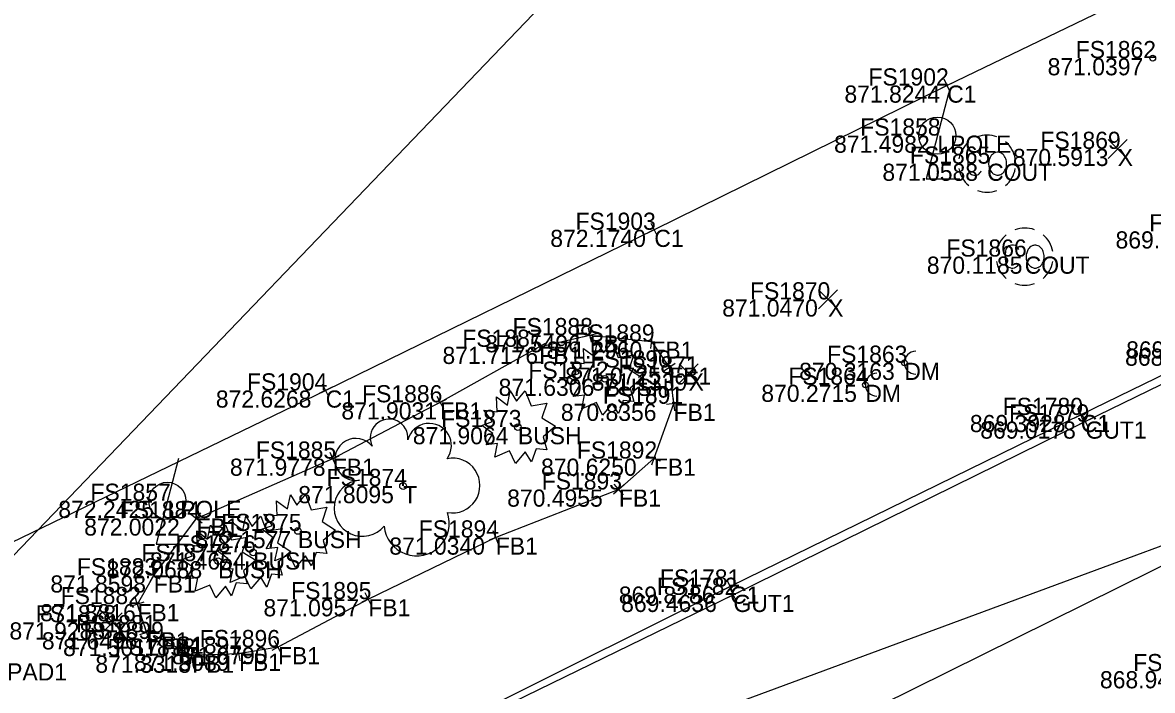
# Model space of a CAD drawing. Extents: x 1469677 to 1493262, y 375219 to 389293.
# Drawn here: x 1479688.4 to 1479767.4, y 379970 to 380016.7 of the extents above; entities that cross this region are included whole.
import ezdxf

# ---------------------------------------------------------------- set-up
doc = ezdxf.new("R2010")
doc.units = 0
for name, color, linetype in [('Building', 7, 'Continuous'), ('DV_X_Text', 7, 'Continuous'), ('GK_Visualization', 7, 'Continuous'), ('PNTDESC', 7, 'Continuous'), ('PNTELEV', 7, 'Continuous'), ('PNTS', 7, 'Continuous'), ('RD_P_Text', 7, 'Continuous'), ('RW_P_Const_Limits', 7, 'Continuous'), ('RW_P_Esmt_SW', 7, 'Continuous'), ('RW_P_Esmt_U', 7, 'Continuous'), ('SV_X_Mon_Cells_Found', 7, 'Continuous'), ('SV_X_Random_Point', 7, 'Continuous'), ('Text Property', 7, 'Continuous'), ('UT_X_Electric', 7, 'Continuous')]:
    doc.layers.add(name, color=color, linetype=linetype)

msp = doc.modelspace()

# ---------------------------------------------------------------- linework, layer by layer
at = {"layer": 'Building'}
msp.add_lwpolyline([(1479687.377, 379938.814), (1479706.5, 379948.023), (1479725.914, 379957.781), (1479746.012, 379967.724), (1479779.432, 379984.272), (1479805.773, 379996.992), (1479815.711, 380001.699)], dxfattribs=at)
at = {"layer": 'PNTDESC'}
for points in [[(1479753.18, 380011.73), (1479751.605, 380005.745), (1479753.968, 380005.745)], [(1479699.283, 379986.176), (1479697.708, 379980.191), (1479700.071, 379980.191)]]:
    msp.add_lwpolyline(points, dxfattribs=at)
for centre in [(1479752.393, 380008.777), (1479698.496, 379983.222)]:
    msp.add_circle(centre, 1.3, dxfattribs=at)
at = {"layer": 'PNTELEV'}
for p, q in [((1479753.53, 380012.498), (1479752.63, 380012.063)), ((1479753.297, 380011.83), (1479752.863, 380012.731)), ((1479753.08, 380012.281), (1479753.08, 380012.281)), ((1479732.803, 380001.739), (1479732.361, 380002.636)), ((1479733.031, 380002.408), (1479732.133, 380001.966)), ((1479732.582, 380002.187), (1479732.582, 380002.187)), ((1479727.568, 379994.7), (1479728.542, 379994.925)), ((1479727.943, 379995.3), (1479728.167, 379994.325)), ((1479728.055, 379994.813), (1479728.055, 379994.813)), ((1479732.427, 379994.865), (1479732.325, 379993.871)), ((1479724.09, 379993.754), (1479724.962, 379994.243)), ((1479724.282, 379994.435), (1479724.77, 379993.562)), ((1479724.526, 379993.998), (1479724.526, 379993.998)), ((1479731.879, 379994.419), (1479732.873, 379994.317)), ((1479732.376, 379994.368), (1479732.376, 379994.368)), ((1479734.038, 379992.833), (1479733.214, 379992.267)), ((1479733.343, 379992.962), (1479733.909, 379992.138)), ((1479733.626, 379992.55), (1479733.626, 379992.55)), ((1479710.027, 379991.164), (1479709.129, 379990.725)), ((1479709.798, 379990.495), (1479709.358, 379991.394)), ((1479709.578, 379990.944), (1479709.578, 379990.944)), ((1479717.142, 379989.881), (1479718.028, 379990.346)), ((1479717.353, 379990.556), (1479717.817, 379989.671)), ((1479717.585, 379990.114), (1479717.585, 379990.114)), ((1479734.426, 379990.073), (1479733.434, 379989.954)), ((1479733.87, 379990.51), (1479733.99, 379989.517)), ((1479733.93, 379990.014), (1479733.93, 379990.014)), ((1479762.887, 379989.449), (1479761.989, 379989.01)), ((1479762.657, 379988.781), (1479762.219, 379989.679)), ((1479762.438, 379989.23), (1479762.438, 379989.23)), ((1479762.985, 379988.322), (1479762.547, 379989.222)), ((1479763.216, 379988.991), (1479762.316, 379988.553)), ((1479762.766, 379988.772), (1479762.766, 379988.772)), ((1479709.616, 379985.974), (1479710.532, 379986.375)), ((1479709.873, 379986.632), (1479710.275, 379985.717)), ((1479710.074, 379986.175), (1479710.074, 379986.175)), ((1479733.023, 379986.008), (1479732.081, 379986.346)), ((1479732.721, 379986.648), (1479732.383, 379985.707)), ((1479732.552, 379986.177), (1479732.552, 379986.177)), ((1479730.435, 379983.638), (1479729.773, 379984.388)), ((1479730.479, 379984.344), (1479729.729, 379983.682)), ((1479730.104, 379984.013), (1479730.104, 379984.013)), ((1479700.133, 379982.289), (1479700.933, 379981.689)), ((1479700.233, 379981.589), (1479700.833, 379982.389)), ((1479700.533, 379981.989), (1479700.533, 379981.989)), ((1479721.951, 379980.837), (1479721.019, 379980.474)), ((1479721.666, 379980.19), (1479721.304, 379981.122)), ((1479721.485, 379980.656), (1479721.485, 379980.656)), ((1479697.107, 379978.252), (1479697.977, 379977.758)), ((1479697.295, 379977.57), (1479697.789, 379978.439)), ((1479697.542, 379978.005), (1479697.542, 379978.005)), ((1479738.34, 379977.445), (1479737.442, 379977.006)), ((1479738.111, 379976.776), (1479737.671, 379977.675)), ((1479696.554, 379975.52), (1479696.244, 379976.47)), ((1479713.013, 379976.558), (1479712.113, 379976.122)), ((1479712.781, 379975.89), (1479712.345, 379976.79)), ((1479738.571, 379976.864), (1479737.673, 379976.423)), ((1479737.891, 379977.225), (1479737.891, 379977.225)), ((1479738.343, 379976.195), (1479737.901, 379977.092)), ((1479738.122, 379976.644), (1479738.122, 379976.644)), ((1479695.924, 379975.84), (1479696.874, 379976.15)), ((1479696.399, 379975.995), (1479696.399, 379975.995)), ((1479712.563, 379976.34), (1479712.563, 379976.34)), ((1479696.568, 379973.871), (1479697.518, 379974.182)), ((1479697.198, 379973.551), (1479696.888, 379974.501)), ((1479697.043, 379974.026), (1479697.043, 379974.026)), ((1479698.486, 379973.323), (1479697.604, 379973.792)), ((1479697.81, 379973.116), (1479698.28, 379973.999)), ((1479698.045, 379973.558), (1479698.045, 379973.558)), ((1479706.473, 379972.545), (1479706.005, 379973.428)), ((1479700.256, 379971.892), (1479700.216, 379972.892)), ((1479703.999, 379972.607), (1479703.013, 379972.44)), ((1479703.59, 379972.03), (1479703.422, 379973.016)), ((1479703.506, 379972.523), (1479703.506, 379972.523)), ((1479706.681, 379973.221), (1479705.797, 379972.752)), ((1479706.239, 379972.987), (1479706.239, 379972.987)), ((1479700.736, 379972.412), (1479699.736, 379972.372)), ((1479700.236, 379972.392), (1479700.236, 379972.392))]:
    msp.add_line(p, q, dxfattribs=at)
at = {"layer": 'PNTS'}
for centre in [(1479767.474, 380014.195), (1479750.081, 379992.882), (1479747.355, 379991.345)]:
    msp.add_circle(centre, 0.2, dxfattribs=at)
for centre in [(1479750.881, 379992.882), (1479748.155, 379991.345)]:
    msp.add_arc(centre, 0.8, 90, 270, dxfattribs=at)
at = {"layer": 'RD_P_Text'}
for points in [[(1479795.994, 380033.189), (1479773.609, 380022.189), (1479753.08, 380012.281), (1479732.582, 380002.187), (1479709.578, 379990.944), (1479686.038, 379979.568), (1479675.424, 379995.638), (1479673.845, 379997.042), (1479672.388, 379997.402), (1479671.072, 379997.477), (1479668.749, 379997.507), (1479666.577, 379997.444), (1479665.261, 379997.435), (1479663.761, 379996.907), (1479662.621, 379996.119), (1479646.813, 379979.589), (1479631.39, 379994.413), (1479612.948, 380012.394), (1479594.615, 380030.048), (1479574.047, 380049.976), (1479559.355, 380064.639), (1479550.33, 380073.358), (1479530.481, 380092.839), (1479523.351, 380099.688)], [(1479772.982, 379994.381), (1479762.438, 379989.23), (1479737.891, 379977.225), (1479720.638, 379968.612), (1479698.71, 379957.883), (1479678.409, 379947.915), (1479674.816, 379946.157), (1479670.835, 379944.353), (1479668.74, 379943.532), (1479666.343, 379942.649), (1479664.179, 379942.195), (1479661.876, 379941.901), (1479659.999, 379941.972), (1479653.935, 379943.268), (1479649.182, 379945.527), (1479644.261, 379948.889), (1479643.432, 379949.993), (1479639.011, 379953.958), (1479638.818, 379953.848), (1479620.557, 379971.482), (1479582.44, 380008.391)], [(1479773.254, 379993.873), (1479762.766, 379988.772), (1479738.122, 379976.644), (1479720.845, 379968.214), (1479698.694, 379957.239), (1479678.815, 379947.539), (1479674.951, 379945.56), (1479671.194, 379943.855), (1479668.836, 379942.929), (1479666.481, 379942.243), (1479664.295, 379941.704), (1479662.026, 379941.397), (1479659.994, 379941.512), (1479654.023, 379942.767), (1479648.758, 379945.101), (1479643.81, 379948.553), (1479642.638, 379949.517), (1479640.65, 379951.389), (1479638.379, 379953.495), (1479620.029, 379971.274), (1479601.931, 379988.801), (1479602.178, 379989.373), (1479582.142, 380008.015)]]:
    msp.add_lwpolyline(points, dxfattribs=at)
at = {"layer": 'RW_P_Const_Limits'}
for points in [[(1479729.034, 379993.575), (1479729.639, 379994.31), (1479730.054, 379993.256), (1479731.146, 379993.436), (1479730.807, 379992.425), (1479731.752, 379991.83), (1479730.896, 379991.095), (1479731.146, 379990.181), (1479730.392, 379990.25), (1479730.067, 379989.336), (1479729.639, 379990.028), (1479728.961, 379989.211), (1479728.532, 379990.098), (1479727.512, 379989.668), (1479727.704, 379990.61), (1479726.892, 379990.526), (1479727.366, 379991.316), (1479726.597, 379991.885), (1479727.336, 379992.148), (1479726.729, 379992.951), (1479727.661, 379992.841), (1479727.631, 379993.88), (1479728.384, 379993.311), (1479728.591, 379994.296), (1479729.034, 379993.575)], [(1479722.943, 379990.189), (1479723.548, 379990.924), (1479723.963, 379989.871), (1479725.055, 379990.051), (1479724.716, 379989.039), (1479725.661, 379988.444), (1479724.805, 379987.709), (1479725.055, 379986.796), (1479724.301, 379986.864), (1479723.976, 379985.951), (1479723.548, 379986.642), (1479722.87, 379985.826), (1479722.441, 379986.712), (1479721.421, 379986.282), (1479721.613, 379987.224), (1479720.801, 379987.141), (1479721.275, 379987.931), (1479720.506, 379988.499), (1479721.245, 379988.762), (1479720.638, 379989.566), (1479721.57, 379989.456), (1479721.54, 379990.494), (1479722.293, 379989.926), (1479722.5, 379990.911), (1479722.943, 379990.189)], [(1479707.548, 379982.921), (1479708.153, 379983.656), (1479708.568, 379982.603), (1479709.66, 379982.783), (1479709.321, 379981.771), (1479710.266, 379981.176), (1479709.41, 379980.441), (1479709.66, 379979.528), (1479708.906, 379979.596), (1479708.581, 379978.683), (1479708.153, 379979.374), (1479707.475, 379978.558), (1479707.046, 379979.444), (1479706.026, 379979.014), (1479706.218, 379979.956), (1479705.406, 379979.873), (1479705.88, 379980.663), (1479705.111, 379981.231), (1479705.85, 379981.494), (1479705.243, 379982.298), (1479706.175, 379982.188), (1479706.145, 379983.226), (1479706.898, 379982.658), (1479707.105, 379983.643), (1479707.548, 379982.921)], [(1479704.422, 379981.423), (1479705.027, 379982.158), (1479705.442, 379981.105), (1479706.534, 379981.285), (1479706.195, 379980.273), (1479707.14, 379979.678), (1479706.284, 379978.943), (1479706.534, 379978.03), (1479705.78, 379978.098), (1479705.455, 379977.185), (1479705.027, 379977.876), (1479704.349, 379977.06), (1479703.92, 379977.946), (1479702.9, 379977.516), (1479703.092, 379978.458), (1479702.28, 379978.375), (1479702.754, 379979.165), (1479701.985, 379979.733), (1479702.724, 379979.996), (1479702.117, 379980.8), (1479703.049, 379980.69), (1479703.019, 379981.728), (1479703.772, 379981.16), (1479703.979, 379982.145), (1479704.422, 379981.423)], [(1479701.962, 379980.809), (1479702.567, 379981.544), (1479702.982, 379980.49), (1479704.074, 379980.67), (1479703.735, 379979.659), (1479704.68, 379979.064), (1479703.824, 379978.329), (1479704.074, 379977.415), (1479703.32, 379977.484), (1479702.995, 379976.57), (1479702.567, 379977.262), (1479701.889, 379976.445), (1479701.46, 379977.332), (1479700.44, 379976.902), (1479700.632, 379977.844), (1479699.82, 379977.76), (1479700.294, 379978.55), (1479699.525, 379979.119), (1479700.264, 379979.382), (1479699.657, 379980.185), (1479700.589, 379980.075), (1479700.559, 379981.114), (1479701.312, 379980.545), (1479701.519, 379981.53), (1479701.962, 379980.809)]]:
    msp.add_lwpolyline(points, dxfattribs=at)
for centre, radius in [((1479729.118, 379991.765), 0.23), ((1479723.027, 379988.379), 0.23), ((1479714.998, 379984.257), 0.24), ((1479707.632, 379981.112), 0.23), ((1479704.506, 379979.613), 0.23), ((1479702.046, 379978.999), 0.23)]:
    msp.add_circle(centre, radius, dxfattribs=at)
for centre, radius, start, end in [((1479714.014, 379987.625), 1.317, 354.0047, 205.97412), ((1479716.824, 379987.086), 1.553, 323.82996, 165.0376), ((1479711.689, 379986.121), 1.471, 39.06254, 279.54124), ((1479718.458, 379984.293), 1.915, 259.14531, 101.45961), ((1479712.145, 379982.709), 1.974, 96.17219, 320.57371), ((1479715.944, 379981.652), 2.284, 184.94757, 19.45715)]:
    msp.add_arc(centre, radius, start, end, dxfattribs=at)
at = {"layer": 'RW_P_Esmt_U'}
for p, q in [((1479764.354, 380007.18), (1479765.688, 380008.515)), ((1479764.354, 380008.515), (1479765.688, 380007.18)), ((1479744.082, 379996.646), (1479745.416, 379997.981)), ((1479744.082, 379997.981), (1479745.416, 379996.646)), ((1479734.312, 379991.466), (1479735.646, 379992.801)), ((1479734.312, 379992.801), (1479735.646, 379991.466)), ((1479693.992, 379974.051), (1479695.326, 379975.386)), ((1479693.992, 379975.386), (1479695.326, 379974.051))]:
    msp.add_line(p, q, dxfattribs=at)
at = {"layer": 'SV_X_Mon_Cells_Found'}
msp.add_line((1479636.661, 379926.238), (1481469.702, 381834.953), dxfattribs=at)
at = {"layer": 'SV_X_Random_Point'}
for p, q in [((1479755.88, 380006.812), (1479755.88, 380006.812)), ((1479758.507, 380000.311), (1479758.507, 380000.311))]:
    msp.add_line(p, q, dxfattribs=at)
for points in [[(1479755.466, 380007.297), (1479755.403, 380007.436), (1479755.34, 380007.511), (1479755.277, 380007.562), (1479755.226, 380007.587), (1479755.088, 380007.612), (1479754.949, 380007.612), (1479754.773, 380007.562), (1479754.672, 380007.486), (1479754.621, 380007.423), (1479754.571, 380007.335), (1479754.533, 380007.196), (1479754.521, 380006.944), (1479754.521, 380006.755), (1479754.521, 380006.629), (1479754.533, 380006.516), (1479754.571, 380006.314), (1479754.584, 380006.277), (1479754.634, 380006.188), (1479754.685, 380006.125), (1479754.773, 380006.062), (1479754.848, 380006.037), (1479754.949, 380006.012), (1479755.062, 380006.012), (1479755.176, 380006.025), (1479755.214, 380006.037), (1479755.264, 380006.062), (1479755.314, 380006.113), (1479755.377, 380006.176), (1479755.428, 380006.251), (1479755.466, 380006.314)], [(1479756.486, 380007.599), (1479756.448, 380007.587), (1479756.41, 380007.574), (1479756.347, 380007.536), (1479756.31, 380007.511), (1479756.247, 380007.461), (1479756.196, 380007.41), (1479756.171, 380007.385), (1479756.133, 380007.335), (1479756.07, 380007.209), (1479756.02, 380007.083), (1479755.995, 380006.969), (1479755.982, 380006.806), (1479755.995, 380006.629), (1479756.032, 380006.503), (1479756.07, 380006.403), (1479756.095, 380006.352), (1479756.133, 380006.289), (1479756.184, 380006.226), (1479756.221, 380006.188), (1479756.259, 380006.151), (1479756.31, 380006.113), (1479756.373, 380006.075), (1479756.486, 380006.025), (1479756.549, 380006.012), (1479756.675, 380006.012), (1479756.725, 380006.025), (1479756.776, 380006.037), (1479756.839, 380006.062), (1479756.902, 380006.1), (1479756.939, 380006.125), (1479756.977, 380006.151), (1479757.015, 380006.188), (1479757.053, 380006.239), (1479757.078, 380006.277), (1479757.103, 380006.314), (1479757.128, 380006.352), (1479757.166, 380006.428), (1479757.204, 380006.516), (1479757.229, 380006.617), (1479757.242, 380006.705), (1479757.242, 380006.717), (1479757.242, 380006.806), (1479757.242, 380006.881), (1479757.229, 380006.982), (1479757.204, 380007.083), (1479757.179, 380007.158), (1479757.141, 380007.246), (1479757.103, 380007.322), (1479757.04, 380007.398), (1479756.99, 380007.448), (1479756.939, 380007.498), (1479756.889, 380007.536), (1479756.813, 380007.574), (1479756.738, 380007.599), (1479756.662, 380007.612), (1479756.574, 380007.612), (1479756.486, 380007.599)], [(1479758.093, 380000.796), (1479758.03, 380000.934), (1479757.967, 380001.01), (1479757.904, 380001.06), (1479757.853, 380001.086), (1479757.715, 380001.111), (1479757.576, 380001.111), (1479757.4, 380001.06), (1479757.299, 380000.985), (1479757.248, 380000.922), (1479757.198, 380000.834), (1479757.16, 380000.695), (1479757.148, 380000.443), (1479757.148, 380000.254), (1479757.148, 380000.128), (1479757.16, 380000.015), (1479757.198, 379999.813), (1479757.211, 379999.775), (1479757.261, 379999.687), (1479757.312, 379999.624), (1479757.4, 379999.561), (1479757.475, 379999.536), (1479757.576, 379999.511), (1479757.689, 379999.511), (1479757.803, 379999.524), (1479757.841, 379999.536), (1479757.891, 379999.561), (1479757.941, 379999.612), (1479758.004, 379999.675), (1479758.055, 379999.75), (1479758.093, 379999.813)], [(1479759.113, 380001.098), (1479759.075, 380001.086), (1479759.037, 380001.073), (1479758.974, 380001.035), (1479758.937, 380001.01), (1479758.874, 380000.96), (1479758.823, 380000.909), (1479758.798, 380000.884), (1479758.76, 380000.834), (1479758.697, 380000.708), (1479758.647, 380000.582), (1479758.622, 380000.468), (1479758.609, 380000.305), (1479758.622, 380000.128), (1479758.659, 380000.002), (1479758.697, 379999.901), (1479758.722, 379999.851), (1479758.76, 379999.788), (1479758.811, 379999.725), (1479758.848, 379999.687), (1479758.886, 379999.649), (1479758.937, 379999.612), (1479759, 379999.574), (1479759.113, 379999.524), (1479759.176, 379999.511), (1479759.302, 379999.511), (1479759.352, 379999.524), (1479759.403, 379999.536), (1479759.466, 379999.561), (1479759.529, 379999.599), (1479759.566, 379999.624), (1479759.604, 379999.649), (1479759.642, 379999.687), (1479759.68, 379999.738), (1479759.705, 379999.775), (1479759.73, 379999.813), (1479759.755, 379999.851), (1479759.793, 379999.927), (1479759.831, 380000.015), (1479759.856, 380000.115), (1479759.869, 380000.204), (1479759.869, 380000.216), (1479759.869, 380000.305), (1479759.869, 380000.38), (1479759.856, 380000.481), (1479759.831, 380000.582), (1479759.806, 380000.657), (1479759.768, 380000.745), (1479759.73, 380000.821), (1479759.667, 380000.897), (1479759.617, 380000.947), (1479759.566, 380000.997), (1479759.516, 380001.035), (1479759.44, 380001.073), (1479759.365, 380001.098), (1479759.289, 380001.111), (1479759.201, 380001.111), (1479759.113, 380001.098)]]:
    msp.add_lwpolyline(points, dxfattribs=at)
for centre, start, end in [((1479755.879, 380006.811), 130.0806, 170.07213), ((1479755.879, 380006.811), 70.05767, 110.10608), ((1479755.879, 380006.811), 10.01689, 50.03919), ((1479755.879, 380006.811), 190.01689, 230.03919), ((1479755.879, 380006.811), 310.01144, 350.02638), ((1479755.879, 380006.811), 250.05767, 290.04731), ((1479758.506, 380000.31), 130.0806, 170.07213), ((1479758.506, 380000.31), 70.05767, 110.10608), ((1479758.506, 380000.31), 10.01689, 50.03919), ((1479758.506, 380000.31), 190.01689, 230.03919), ((1479758.506, 380000.31), 310.01144, 350.02638), ((1479758.506, 380000.31), 250.05767, 290.04731)]:
    msp.add_arc(centre, 2, start, end, dxfattribs=at)
at = {"layer": 'Text Property'}
msp.add_lwpolyline([(1479697.043, 379974.026), (1479696.399, 379975.995), (1479697.542, 379978.005), (1479700.533, 379981.989), (1479710.074, 379986.175), (1479717.585, 379990.114), (1479724.526, 379993.998), (1479728.055, 379994.813), (1479732.376, 379994.368), (1479733.626, 379992.55), (1479733.93, 379990.014), (1479732.552, 379986.177), (1479730.104, 379984.013), (1479721.485, 379980.656), (1479712.563, 379976.34), (1479706.239, 379972.987), (1479703.506, 379972.523), (1479700.236, 379972.392), (1479698.045, 379973.558)], dxfattribs=at)
at = {"layer": 'UT_X_Electric'}
msp.add_lwpolyline([(1479823.042, 380000.22), (1479820.4, 379999.933), (1479798.147, 379991.168), (1479736.037, 379968.233), (1479710.112, 379956.448), (1479679.103, 379944.837), (1479664.157, 379939.675), (1479652.585, 379935.616), (1479645.234, 379932.512), (1479624.647, 379923.417), (1479621.963, 379921.485), (1479620.421, 379921.063), (1479600.276, 379909.045), (1479588.442, 379902.577), (1479565.169, 379891.726), (1479542.109, 379880.195), (1479514.622, 379866.871)], dxfattribs=at)

# ---------------------------------------------------------------- texts
at = {"layer": 'DV_X_Text'}
for s, p in [('871.0397', (1479760.114, 380012.995)), ('871.8244', (1479745.891, 380011.081)), ('871.4982', (1479745.166, 380007.577)), ('870.5913', (1479757.68, 380006.648)), ('871.0588', (1479748.549, 380005.612)), ('872.1740', (1479725.298, 380000.987)), ('869.3208', (1479764.868, 380000.878)), ('870.1185', (1479751.658, 379999.111)), ('871.0470', (1479737.333, 379996.114)), ('871.5496', (1479720.743, 379993.613)), ('871.7176', (1479717.753, 379992.798)), ('871.2960', (1479725.045, 379993.168)), ('868.7863', (1479765.535, 379992.673)), ('869.1850', (1479765.613, 379993.181)), ('871.0725', (1479726.342, 379991.35)), ('870.3163', (1479742.721, 379991.682)), ('871.6306', (1479721.684, 379990.565)), ('871.1339', (1479728.196, 379990.933)), ('872.6268', (1479701.887, 379989.744)), ('870.2715', (1479740.071, 379990.145)), ('871.9031', (1479710.677, 379988.914)), ('870.8356', (1479726.041, 379988.814)), ('869.3928', (1479754.672, 379988.03)), ('871.9064', (1479715.678, 379987.179)), ('869.0178', (1479755.397, 379987.572)), ('871.9778', (1479702.875, 379984.975)), ('870.6250', (1479724.653, 379984.977)), ('871.8095', (1479707.657, 379983.057)), ('870.4955', (1479722.281, 379982.813)), ('872.2425', (1479690.862, 379982.023)), ('872.0022', (1479692.672, 379980.789)), ('872.1577', (1479700.462, 379979.911)), ('871.0340', (1479714.031, 379979.456)), ('871.4654', (1479697.28, 379978.413)), ('872.0688', (1479694.243, 379977.799)), ('871.8598', (1479690.305, 379976.805)), ('869.8286', (1479730.096, 379976.025)), ('869.4636', (1479730.261, 379975.444)), ('871.8816', (1479689.588, 379974.795)), ('871.0957', (1479705.222, 379975.14)), ('871.9288', (1479687.441, 379973.519)), ('871.6496', (1479689.712, 379972.826)), ('871.5017', (1479691.196, 379972.358)), ('871.3089', (1479696.156, 379971.323)), ('871.0790', (1479698.813, 379971.787)), ('871.3318', (1479693.453, 379971.192)), ('868.9477', (1479763.776, 379970.104))]:
    msp.add_text(s, height=1.2, dxfattribs=at).set_placement(p)
at = {"layer": 'GK_Visualization'}
for s, p in [('C1', (1479753.08, 380011.081)), ('LPOLE', (1479752.393, 380007.577)), ('X', (1479765.021, 380006.648)), ('COUT', (1479755.88, 380005.612)), ('C1', (1479732.582, 380000.987)), ('COUT', (1479758.507, 379999.111)), ('X', (1479744.749, 379996.114)), ('FB1', (1479728.055, 379993.613)), ('FB1', (1479724.526, 379992.798)), ('FB1', (1479732.376, 379993.168)), ('FB1', (1479733.626, 379991.35)), ('DM', (1479750.081, 379991.682)), ('BUSH', (1479729.119, 379990.565)), ('X', (1479734.979, 379990.933)), ('C1', (1479709.578, 379989.744)), ('DM', (1479747.355, 379990.145)), ('FB1', (1479717.585, 379988.914)), ('FB1', (1479733.93, 379988.814)), ('C1', (1479762.438, 379988.03)), ('BUSH', (1479723.028, 379987.179)), ('GUT1', (1479762.766, 379987.572)), ('FB1', (1479710.074, 379984.975)), ('FB1', (1479732.552, 379984.977)), ('T', (1479714.998, 379983.057)), ('FB1', (1479730.104, 379982.813)), ('LPOLE', (1479698.496, 379982.023)), ('FB1', (1479700.533, 379980.789)), ('BUSH', (1479707.633, 379979.911)), ('FB1', (1479721.485, 379979.456)), ('BUSH', (1479704.507, 379978.413)), ('BUSH', (1479702.047, 379977.799)), ('FB1', (1479697.542, 379976.805)), ('C1', (1479737.891, 379976.025)), ('GUT1', (1479738.122, 379975.444)), ('FB1', (1479696.399, 379974.795)), ('FB1', (1479712.563, 379975.14)), ('X', (1479694.659, 379973.519)), ('FB1', (1479697.043, 379972.826)), ('FB1', (1479698.045, 379972.358)), ('FB1', (1479703.506, 379971.323)), ('FB1', (1479706.239, 379971.787)), ('PAD1', (1479687.279, 379970.651)), ('FB1', (1479700.236, 379971.192))]:
    msp.add_text(s, height=1.2, dxfattribs=at).set_placement(p)
at = {"layer": 'RW_P_Esmt_SW'}
for s, p in [('FS1862', (1479762.08, 380014.195)), ('FS1902', (1479747.572, 380012.281)), ('FS1858', (1479746.999, 380008.777)), ('FS1869', (1479759.608, 380007.848)), ('FS1865', (1479750.476, 380006.812)), ('FS1903', (1479727.065, 380002.187)), ('FS1860', (1479767.221, 380002.078)), ('FS1866', (1479753.028, 380000.311)), ('FS1870', (1479739.279, 379997.314)), ('FS1888', (1479722.661, 379994.813)), ('FS1889', (1479726.982, 379994.368)), ('FS1887', (1479719.141, 379993.998)), ('FS1863', (1479744.677, 379992.882)), ('FS1890', (1479728.118, 379992.55)), ('FS1871', (1479730.064, 379992.133)), ('FS1872', (1479723.763, 379991.765)), ('FS1864', (1479741.961, 379991.345)), ('FS1904', (1479704.07, 379990.944)), ('FS1886', (1479712.125, 379990.114)), ('FS1891', (1479728.978, 379990.014)), ('FS1780', (1479756.968, 379989.23)), ('FS1779', (1479757.41, 379988.772)), ('FS1873', (1479717.662, 379988.379)), ('FS1885', (1479704.689, 379986.175)), ('FS1892', (1479727.158, 379986.177)), ('FS1874', (1479709.642, 379984.257)), ('FS1893', (1479724.7, 379984.013)), ('FS1857', (1479693.111, 379983.223)), ('FS1884', (1479695.158, 379981.989)), ('FS1875', (1479702.267, 379981.111)), ('FS1894', (1479716.091, 379980.656)), ('FS1876', (1479699.066, 379979.613)), ('FS1877', (1479696.681, 379978.999)), ('FS1883', (1479692.157, 379978.005)), ('FS1781', (1479732.976, 379977.225)), ('FS1895', (1479707.159, 379976.34)), ('FS1782', (1479732.766, 379976.644)), ('FS1882', (1479691.024, 379975.995)), ('FS1878', (1479689.284, 379974.719)), ('FS1881', (1479692.109, 379974.026)), ('FS1899', (1479692.632, 379973.558)), ('FS1896', (1479700.76, 379972.987)), ('FS1898', (1479694.823, 379972.392)), ('FS1897', (1479698.102, 379972.523)), ('FS1549', (1479766.101, 379971.304))]:
    msp.add_text(s, height=1.2, dxfattribs=at).set_placement(p)

doc.saveas('drawing.dxf')
